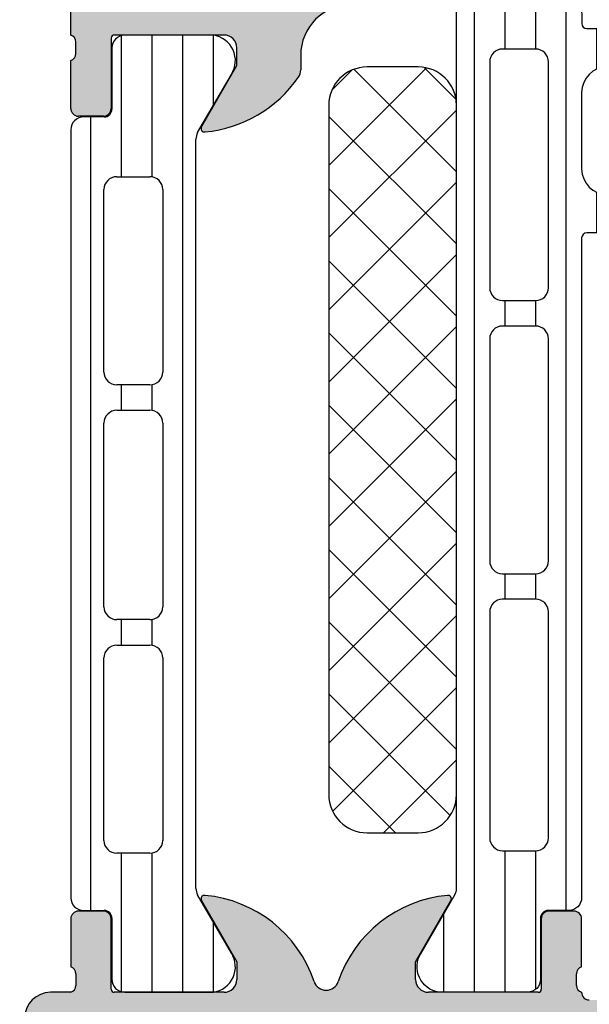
# Model space of a CAD drawing. Header units: millimetres. Extents: x 247761 to 294611, y 172579 to 236863.
# Tile 441 of 596: x 255524 to 255546, y 198228 to 198266. Entities that reach past the tile are written whole.
import ezdxf

# ---------------------------------------------------------------- set-up
doc = ezdxf.new("R2010")
doc.units = ezdxf.units.MM
doc.layers.add('FASÁDA DETAILNÍ', color=4, linetype='Continuous')
doc.layers.add('NOVA', color=240, linetype='Continuous')

# ---------------------------------------------------------------- blocks, each defined once
blk = doc.blocks.new('A$C69D17D4D')
at = {"layer": 'FASÁDA DETAILNÍ'}
h = blk.add_hatch(color=256, dxfattribs=at)
edge = h.paths.add_edge_path()
edge.add_arc((-19053.50018823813, 24911.31804486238), 0.5000674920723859, 0.0077324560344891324, 89.99226754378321, ccw=False)
edge.add_line((-19053.00012075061, 24911.31811234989), (-19053.00012075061, 24907.31811234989))
edge.add_arc((-19053.50018823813, 24907.31817983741), 0.5000674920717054, 270.0077324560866, 359.99226754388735, ccw=False)
edge.add_line((-19053.50012075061, 24906.81811234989), (-19054.80016957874, 24906.81811234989))
edge.add_arc((-19054.80013267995, 24907.31814924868), 0.5000369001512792, 180.0042279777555, 269.99577202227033, ccw=False)
edge.add_line((-19055.30016957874, 24907.31811234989), (-19055.30016957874, 24907.81811234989))
edge.add_line((-19055.30016957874, 24907.81811234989), (-19054.30016957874, 24907.81811234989))
edge.add_line((-19054.30016957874, 24907.81811234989), (-19054.30016957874, 24909.31811234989))
edge.add_arc((-19055.30013260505, 24909.31814932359), 0.9999630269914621, 359.9978814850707, 450.0021185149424)
edge.add_line((-19055.30016957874, 24910.31811234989), (-19059.30016957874, 24910.31811234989))
edge.add_arc((-19059.30009270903, 24909.31803548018), 1.000076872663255, 90.00440397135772, 179.9955960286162)
edge.add_line((-19060.30016957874, 24909.31811234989), (-19060.30016957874, 24907.81811234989))
edge.add_line((-19060.30016957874, 24907.81811234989), (-19059.30016957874, 24907.81811234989))
edge.add_line((-19059.30016957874, 24907.81811234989), (-19059.30016957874, 24907.31811234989))
edge.add_arc((-19059.80011210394, 24907.31805487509), 0.4999425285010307, -90.0065868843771, 0.006586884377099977, ccw=False)
edge.add_line((-19059.80016957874, 24906.81811234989), (-19062.60015737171, 24906.81811234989))
edge.add_arc((-19062.60015737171, 24907.31811234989), 0.5000000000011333, 180.0000000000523, 270.0000000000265, ccw=False)
edge.add_line((-19063.10015737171, 24907.31811234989), (-19063.10015737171, 24907.5181123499))
edge.add_arc((-19062.60015737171, 24907.5181123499), 0.5000000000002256, 89.99999999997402, 179.9999999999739, ccw=False)
edge.add_line((-19062.60015737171, 24908.0181123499), (-19062.10015737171, 24908.0181123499))
edge.add_arc((-19062.10019247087, 24908.51814744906), 0.500035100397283, 270.0040217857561, 359.9959782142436)
edge.add_line((-19061.60015737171, 24908.5181123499), (-19061.60015737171, 24909.31811540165))
edge.add_arc((-19062.10017393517, 24909.31809883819), 0.5000165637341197, 0.001897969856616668, 89.99810203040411)
edge.add_line((-19062.10015737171, 24909.81811540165), (-19093.40015126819, 24909.81811540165))
edge.add_line((-19093.40015126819, 24909.81811540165), (-19099.43860888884, 24909.38571876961))
edge.add_arc((-19099.4001528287, 24908.38649908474), 0.9999594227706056, 92.20400286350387, 179.9999999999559)
edge.add_line((-19100.40011225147, 24908.38649908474), (-19100.40011225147, 24901.71804687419))
edge.add_arc((-19099.90011225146, 24901.71804687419), 0.5000000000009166, 180.0000000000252, 269.9999999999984)
edge.add_line((-19099.90011225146, 24901.21804687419), (-19099.00011225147, 24901.21804687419))
edge.add_arc((-19099.00011225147, 24900.71804687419), 0.5000000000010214, 1.1692691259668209e-10, 90.0000000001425, ccw=False)
edge.add_line((-19098.50011225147, 24900.71804687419), (-19098.50011225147, 24899.31804534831))
edge.add_arc((-19098.42127580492, 24899.05052475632), 0.278895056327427, 106.4198764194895, 181.1645893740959)
edge.add_line((-19098.70011325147, 24899.04485634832), (-19098.70011325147, 24898.59126234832))
edge.add_arc((-19098.42124515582, 24898.58560168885), 0.2789255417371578, 178.8371299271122, 253.575405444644)
edge.add_line((-19098.50011225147, 24898.31805834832), (-19098.50011225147, 24896.43804734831))
edge.add_arc((-19098.80011225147, 24896.43804734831), 0.3000000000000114, 270.00000000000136, 360, ccw=False)
edge.add_line((-19098.80011225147, 24896.13804734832), (-19099.78008657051, 24896.13804734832))
edge.add_arc((-19099.78008657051, 24896.43804734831), 0.2999999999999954, 180.0000000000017, 270.00000000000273, ccw=False)
edge.add_line((-19100.08008657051, 24896.43804734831), (-19100.08008657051, 24899.19804534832))
edge.add_arc((-19100.20008657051, 24899.19804534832), 0.1200000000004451, 359.9999999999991, 450)
edge.add_line((-19100.20008657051, 24899.31804534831), (-19104.50011225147, 24899.31804534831))
edge.add_arc((-19104.50011225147, 24898.81804534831), 0.5000000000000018, 89.9999999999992, 179.9999999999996)
edge.add_line((-19105.00011225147, 24898.81804534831), (-19105.00011225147, 24898.11804534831))
edge.add_line((-19105.00011225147, 24898.11804534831), (-19103.61861679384, 24895.72522502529))
edge.add_arc((-19103.73823203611, 24895.65616513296), 0.1381197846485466, -90.00000000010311, 29.999999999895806, ccw=False)
edge.add_line((-19103.73823203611, 24895.51804534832), (-19107.50011225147, 24895.51804534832))
edge.add_arc((-19107.50011225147, 24893.51804534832), 1.999999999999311, 90.00000000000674, 180.0000000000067)
edge.add_line((-19109.50011225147, 24893.51804534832), (-19109.50011225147, 24892.95004996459))
edge.add_arc((-19110.00011225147, 24892.9500499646), 0.5000000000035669, 325.52092823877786, 359.9999999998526, ccw=False)
edge.add_arc((-19113.7096108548, 24895.4975232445), 4.999999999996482, 275.34922800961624, 325.5209282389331, ccw=False)
edge.add_arc((-19113.26199246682, 24890.6561720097), 0.1381197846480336, 150.0000000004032, 277.70243749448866, ccw=False)
edge.add_line((-19113.38160770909, 24890.72523190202), (-19112.00011225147, 24893.11805222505))
edge.add_line((-19112.00011225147, 24893.11805222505), (-19112.00011225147, 24893.81805222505))
edge.add_arc((-19112.50011225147, 24893.81805222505), 0.5, 360, 450)
edge.add_line((-19112.50011225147, 24894.31805222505), (-19116.80013793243, 24894.31805222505))
edge.add_arc((-19116.80013793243, 24894.19805222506), 0.1199999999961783, 90.00000000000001, 179.9999999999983)
edge.add_line((-19116.92013793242, 24894.19805222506), (-19116.92013793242, 24891.43805422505))
edge.add_arc((-19117.22013793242, 24891.43805422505), 0.2999999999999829, -90, 6.252776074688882e-13, ccw=False)
edge.add_line((-19117.22013793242, 24891.13805422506), (-19118.20011225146, 24891.13805422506))
edge.add_arc((-19118.20011225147, 24891.43805422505), 0.300000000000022, 180.0000000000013, 270, ccw=False)
edge.add_line((-19118.50011225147, 24891.43805422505), (-19118.50011225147, 24893.31806522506))
edge.add_arc((-19118.57897934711, 24893.58560856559), 0.2789255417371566, 286.4245945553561, 361.1628700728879)
edge.add_line((-19118.30011125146, 24893.59126922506), (-19118.30011125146, 24894.04486322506))
edge.add_arc((-19118.57894869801, 24894.05053163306), 0.2788950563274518, 358.8354106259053, 433.5801235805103)
edge.add_line((-19118.50011225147, 24894.31805222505), (-19118.50011225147, 24897.31811071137))
edge.add_line((-19118.50011225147, 24897.31811071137), (-19117.80003987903, 24898.01821360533))
edge.add_line((-19117.80003987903, 24898.01821360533), (-19117.20003377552, 24898.01821360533))
edge.add_line((-19117.20003377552, 24898.01821360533), (-19117.20003377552, 24896.41820750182))
edge.add_arc((-19116.70002432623, 24896.4182169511), 0.5000094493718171, 180.0010827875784, 269.9989172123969)
edge.add_line((-19116.70003377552, 24895.91820750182), (-19116.30460569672, 24895.91820750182))
edge.add_arc((-19116.30460569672, 24896.41820750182), 0.5000000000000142, 270.0000000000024, 285.0000000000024)
edge.add_line((-19116.17519617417, 24895.93524458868), (-19114.74130941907, 24896.31945338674))
edge.add_arc((-19115.00012846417, 24897.28537921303), 1.000000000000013, 285.0000000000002, 360.0000000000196)
edge.add_line((-19114.00012846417, 24897.28537921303), (-19114.00012846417, 24903.0182013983))
edge.add_line((-19114.00012846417, 24903.0182013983), (-19117.20003377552, 24903.0182013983))
edge.add_line((-19117.20003377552, 24903.0182013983), (-19117.20003377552, 24902.21821360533))
edge.add_line((-19117.20003377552, 24902.21821360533), (-19117.80003987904, 24902.21821360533))
edge.add_line((-19117.80003987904, 24902.21821360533), (-19118.50002156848, 24903.43064646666))
edge.add_line((-19118.50002156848, 24903.43064646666), (-19118.50002156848, 24904.5182013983))
edge.add_line((-19118.50002156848, 24904.5182013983), (-19103.50011225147, 24904.5182013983))
edge.add_arc((-19103.50011225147, 24905.0182013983), 0.5000000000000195, 269.9999999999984, 360.0000000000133)
edge.add_line((-19103.00011225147, 24905.0182013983), (-19103.00011225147, 24910.81811234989))
edge.add_arc((-19102.00011225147, 24910.81811234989), 1, 90, 180.0000000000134, ccw=False)
edge.add_line((-19102.00011225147, 24911.81811234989), (-19053.50012075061, 24911.81811234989))
edge = h.paths.add_edge_path(flags=16)
edge.add_line((-19112.40012846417, 24902.21821360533), (-19112.40012846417, 24897.81821360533))
edge.add_arc((-19111.90012846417, 24897.81821360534), 0.5000000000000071, 180.0000000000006, 269.9999999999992)
edge.add_line((-19111.90012846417, 24897.31821360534), (-19107.50012846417, 24897.31821360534))
edge.add_arc((-19107.50012846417, 24897.81821360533), 0.4999999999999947, 269.9999999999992, 360.0000000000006)
edge.add_line((-19107.00012846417, 24897.81821360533), (-19107.00012846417, 24902.21821360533))
edge.add_arc((-19107.50012846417, 24902.21821360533), 0.5, 360, 450)
edge.add_line((-19107.50012846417, 24902.71821360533), (-19111.90012846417, 24902.71821360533))
edge.add_arc((-19111.90012846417, 24902.21821360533), 0.4999999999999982, 90.00000000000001, 180.0000000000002)
h = blk.add_hatch(dxfattribs=at)
h.set_pattern_fill('LINIE', color=256, scale=1.2, angle=270, style=0)
h.set_pattern_definition([(270, (-19117.78308286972, 24899.94272540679), (1.2, -2.20433997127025e-16), [])])
edge = h.paths.add_edge_path()
edge.add_arc((-19099.80931041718, 24896.40802904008), 0.2999999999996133, 179.9979247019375, 269.9979247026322)
edge.add_line((-19099.80932128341, 24896.10802904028), (-19098.9989899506, 24896.10800041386))
edge.add_arc((-19098.99900538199, 24895.608003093), 0.4999973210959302, -0.0023822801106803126, 89.99823168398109, ccw=False)
edge.add_line((-19098.49900806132, 24895.60798230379), (-19098.49768751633, 24894.76691005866))
edge.add_arc((-19098.29768751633, 24894.76691005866), 0.2000000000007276, 180, 270)
edge.add_line((-19098.29768751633, 24894.56691005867), (-19094.19768751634, 24894.56691005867))
edge.add_arc((-19094.19768751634, 24894.06691005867), 0.5, 0, 90, ccw=False)
edge.add_line((-19093.69768751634, 24894.06691005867), (-19093.69768751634, 24893.23616083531))
edge.add_arc((-19094.69768751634, 24893.23616083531), 1, -74.99999999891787, 0, ccw=False)
edge.add_line((-19094.43886847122, 24892.27023500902), (-19095.19768751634, 24892.06691005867))
edge.add_line((-19095.19768751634, 24892.06691005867), (-19095.19768751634, 24893.06691005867))
edge.add_line((-19095.19768751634, 24893.06691005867), (-19097.49768751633, 24893.06691005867))
edge.add_arc((-19097.49597827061, 24892.06278357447), 1.00412793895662, 90.09753001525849, 179.7659122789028)
edge.add_line((-19098.50009782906, 24892.06688602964), (-19098.50009782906, 24889.0670076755))
edge.add_arc((-19097.49597848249, 24889.07103603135), 1.004127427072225, 180.2298596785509, 269.9024820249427)
edge.add_line((-19097.49768751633, 24888.06691005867), (-19095.19768751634, 24888.06691005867))
edge.add_line((-19095.19768751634, 24888.06691005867), (-19095.19768751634, 24889.06691005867))
edge.add_line((-19095.19768751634, 24889.06691005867), (-19094.43886847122, 24888.86358510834))
edge.add_arc((-19094.69768751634, 24887.89765928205), 0.9999999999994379, 0, 74.99999999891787, ccw=False)
edge.add_line((-19093.69768751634, 24887.89765928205), (-19093.69768751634, 24887.06691005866))
edge.add_arc((-19094.19768751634, 24887.06691005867), 0.499999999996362, 269.9999999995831, 359.9999999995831, ccw=False)
edge.add_line((-19094.19768751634, 24886.56691005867), (-19098.29768751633, 24886.56691005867))
edge.add_arc((-19098.29595896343, 24886.36273696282), 0.2041804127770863, 90.4850610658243, 178.8441310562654)
edge.add_line((-19098.50009782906, 24886.36685576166), (-19098.50012075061, 24860.52548895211))
edge.add_arc((-19099.00011807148, 24860.52550438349), 0.4999973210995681, 269.9976177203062, 359.9982316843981, ccw=False)
edge.add_line((-19099.00013886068, 24860.02550706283), (-19099.81047019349, 24860.02553568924))
edge.add_arc((-19099.81048105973, 24859.72553568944), 0.2999999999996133, 89.99792470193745, 179.9979247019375)
edge.add_line((-19100.11048105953, 24859.72554655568), (-19100.11023603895, 24857.32554816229))
edge.add_arc((-19100.61023201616, 24857.32556363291), 0.4999959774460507, 269.9976222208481, 359.9982271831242, ccw=False)
edge.add_line((-19100.61025276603, 24856.8255676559), (-19104.08679426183, 24856.82569430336))
edge.add_arc((-19103.94444776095, 24857.81550722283), 0.9999960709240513, 147.2709086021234, 261.8163166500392, ccw=False)
edge.add_line((-19104.78568082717, 24858.35617261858), (-19103.46712839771, 24860.63978170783))
edge.add_arc((-19103.90013205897, 24860.88979736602), 0.5000000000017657, 329.9979281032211, 359.997864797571)
edge.add_line((-19103.40013205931, 24860.88977873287), (-19103.39904574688, 24895.24404748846))
edge.add_arc((-19103.89904574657, 24895.24406507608), 0.500000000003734, 359.9979846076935, 389.9979213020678)
edge.add_line((-19103.46602397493, 24895.49404936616), (-19104.78441097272, 24897.77775396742))
edge.add_arc((-19103.94313874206, 24898.31835842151), 0.9999960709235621, 98.17953275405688, 212.7249408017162, ccw=False)
edge.add_line((-19104.08541353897, 24899.30818165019), (-19100.60887204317, 24899.30805500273))
edge.add_arc((-19100.60888751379, 24898.80805902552), 0.4999959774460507, -0.002377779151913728, 89.99822718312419, ccw=False)
edge.add_line((-19100.10889153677, 24898.80803827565), (-19100.10931041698, 24896.40803990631))
edge = h.paths.add_edge_path(flags=16)
edge.add_line((-19100.29958602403, 24872.21691630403), (-19101.59958013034, 24872.21691630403))
edge.add_arc((-19101.5995837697, 24871.71691994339), 0.499996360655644, 89.99958295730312, 180.0004170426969)
edge.add_line((-19102.09958013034, 24871.71691630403), (-19102.09958013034, 24862.86692240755))
edge.add_arc((-19101.5995837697, 24862.86691876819), 0.499996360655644, 179.9995829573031, 270.0004170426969)
edge.add_line((-19101.59958013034, 24862.36692240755), (-19100.29958602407, 24862.36692240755))
edge.add_arc((-19100.29956945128, 24862.86692240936), 0.5000000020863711, 269.9981008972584, 359.9999997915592)
edge.add_line((-19099.79956944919, 24862.86692240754), (-19099.79956944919, 24871.71691630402))
edge.add_arc((-19100.29956945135, 24871.71691630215), 0.5000000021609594, 2.151109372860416e-07, 90.00189908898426)
edge = h.paths.add_edge_path(flags=16)
edge.add_arc((-19100.2995694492, 24882.41692240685), 0.5, 359.9999999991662, 450)
edge.add_line((-19100.2995694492, 24882.91692240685), (-19101.59958013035, 24882.91692240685))
edge.add_arc((-19101.59958013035, 24882.41692240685), 0.499999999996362, 90, 180.0000000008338)
edge.add_line((-19102.09958013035, 24882.41692240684), (-19102.09958013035, 24873.71691630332))
edge.add_arc((-19101.59958013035, 24873.71691630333), 0.499999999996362, 180.0000000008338, 269.9999999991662)
edge.add_line((-19101.59958013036, 24873.21691630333), (-19100.29956944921, 24873.21691630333))
edge.add_arc((-19100.2995694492, 24873.71691630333), 0.5, 269.9999999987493, 359.9999999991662)
edge.add_line((-19099.7995694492, 24873.71691630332), (-19099.7995694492, 24882.41692240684))
edge = h.paths.add_edge_path(flags=16)
edge.add_arc((-19101.59958376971, 24884.41691876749), 0.499996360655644, 179.9995829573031, 270.0004170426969)
edge.add_line((-19101.59958013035, 24883.91692240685), (-19100.29958602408, 24883.91692240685))
edge.add_arc((-19100.29956945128, 24884.41692240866), 0.500000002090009, 269.9981008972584, 359.9999997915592)
edge.add_line((-19099.7995694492, 24884.41692240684), (-19099.7995694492, 24893.26693156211))
edge.add_arc((-19100.29955419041, 24893.26693156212), 0.4999847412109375, 359.9999999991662, 450)
edge.add_line((-19100.29955419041, 24893.76691630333), (-19101.59956487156, 24893.76691630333))
edge.add_arc((-19101.59956487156, 24893.26690104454), 0.5000152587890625, 90, 180.0000000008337)
edge.add_line((-19102.09958013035, 24893.26690104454), (-19102.09958013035, 24884.41692240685))
h = blk.add_hatch(dxfattribs=at)
h.set_pattern_fill('_USER', color=256, scale=1.2, angle=90, style=0, pattern_type=0)
h.set_pattern_definition([(90, (0, 0), (-1.2, 7.347638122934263e-17), [])])
edge = h.paths.add_edge_path()
edge.add_line((-19113.533108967, 24890.49400250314), (-19112.21463925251, 24892.77765934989))
edge.add_arc((-19113.05589190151, 24893.31829427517), 0.9999960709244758, 327.2729839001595, 441.8183919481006)
edge.add_line((-19112.91358125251, 24894.3081123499), (-19116.39012275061, 24894.3081123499))
edge.add_arc((-19116.39012539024, 24893.80811637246), 0.4999959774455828, 89.99969751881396, 180.0003024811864)
edge.add_line((-19116.89012136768, 24893.80811373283), (-19116.88978941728, 24891.40811534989))
edge.add_arc((-19117.18978941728, 24891.4081153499), 0.3000000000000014, 270, 359.9999999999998, ccw=False)
edge.add_line((-19117.18978941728, 24891.10811534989), (-19118.00012075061, 24891.10811534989))
edge.add_arc((-19118.00012342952, 24890.6081180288), 0.4999973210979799, 89.99969301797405, 180.0003069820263)
edge.add_line((-19118.50012075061, 24890.60811534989), (-19118.50012075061, 24860.52564105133))
edge.add_arc((-19118.00012342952, 24860.52563837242), 0.4999973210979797, 179.9996930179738, 270.0003069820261)
edge.add_line((-19118.00012075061, 24860.02564105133), (-19117.18978941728, 24860.02564105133))
edge.add_arc((-19117.18978941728, 24859.72564105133), 0.3000000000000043, 0, 89.99999999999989, ccw=False)
edge.add_line((-19116.88978941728, 24859.72564105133), (-19116.89012136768, 24857.32564266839))
edge.add_arc((-19116.39012539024, 24857.32564002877), 0.4999959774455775, 179.9996975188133, 270.0003024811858)
edge.add_line((-19116.39012275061, 24856.82564405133), (-19112.91358125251, 24856.82564405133))
edge.add_arc((-19113.05589190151, 24857.81546212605), 0.9999960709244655, 278.1816080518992, 392.7270160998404)
edge.add_line((-19112.21463925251, 24858.35609705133), (-19113.533108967, 24860.63975389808))
edge.add_arc((-19113.10009625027, 24860.88975387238), 0.5000000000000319, 180.000059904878, 209.9999965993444, ccw=False)
edge.add_line((-19113.60009625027, 24860.88975334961), (-19113.60009625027, 24890.24400305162))
edge.add_arc((-19113.10009625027, 24890.24400252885), 0.5000000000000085, 150.0000034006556, 179.9999400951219, ccw=False)
edge = h.paths.add_edge_path(flags=16)
edge.add_line((-19114.9001070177, 24869.91728532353), (-19114.90012227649, 24862.76726090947))
edge.add_arc((-19115.40016583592, 24862.7673044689), 0.5000435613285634, 270.0049911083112, 359.9950088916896, ccw=False)
edge.add_line((-19115.40012227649, 24862.26726090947), (-19116.7001310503, 24862.26726090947))
edge.add_arc((-19116.70010346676, 24862.7672732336), 0.5000123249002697, 180.0014122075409, 269.9968392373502, ccw=False)
edge.add_line((-19117.20011579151, 24862.76726090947), (-19117.20011579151, 24869.91728532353))
edge.add_arc((-19116.70007223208, 24869.91724176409), 0.5000435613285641, 90.00499110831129, 179.9950088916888, ccw=False)
edge.add_line((-19116.70011579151, 24870.41728532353), (-19115.4001070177, 24870.41728532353))
edge.add_arc((-19115.40015057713, 24869.91724176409), 0.5000435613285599, 0.004991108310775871, 89.99500889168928, ccw=False)
edge = h.paths.add_edge_path(flags=16)
edge.add_line((-19114.9001070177, 24888.26728484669), (-19114.9001070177, 24881.11725900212))
edge.add_arc((-19115.40015057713, 24881.11730256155), 0.5000435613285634, 270.0049911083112, 359.9950088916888, ccw=False)
edge.add_line((-19115.4001070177, 24880.61725900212), (-19116.70011579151, 24880.61725900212))
edge.add_arc((-19116.70007223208, 24881.11730256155), 0.5000435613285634, 180.0049911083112, 269.9950088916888, ccw=False)
edge.add_line((-19117.20011579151, 24881.11725900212), (-19117.20011579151, 24888.26728484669))
edge.add_arc((-19116.70007223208, 24888.26724128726), 0.5000435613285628, 90.00499110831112, 179.9950088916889, ccw=False)
edge.add_line((-19116.70011579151, 24888.76728484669), (-19115.4001070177, 24888.76728484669))
edge.add_arc((-19115.40015057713, 24888.26724128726), 0.5000435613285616, 0.004991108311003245, 89.99500889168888, ccw=False)
edge = h.paths.add_edge_path(flags=16)
edge.add_line((-19114.9001070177, 24879.11725900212), (-19114.9001070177, 24871.91728532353))
edge.add_arc((-19115.40005624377, 24871.91723454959), 0.4999492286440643, -90.00581885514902, 0.005818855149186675, ccw=False)
edge.add_line((-19115.4001070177, 24871.41728532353), (-19116.70011579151, 24871.41728532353))
edge.add_arc((-19116.70016656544, 24871.91723454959), 0.4999492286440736, 179.9941811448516, 270.00581885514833, ccw=False)
edge.add_line((-19117.20011579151, 24871.91728532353), (-19117.20011579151, 24879.11725900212))
edge.add_arc((-19116.70016656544, 24879.11730977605), 0.4999492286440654, 89.99418114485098, 180.005818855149, ccw=False)
edge.add_line((-19116.70011579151, 24879.61725900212), (-19115.4001070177, 24879.61725900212))
edge.add_arc((-19115.40005624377, 24879.11730977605), 0.4999492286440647, -0.005818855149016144, 90.00581885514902, ccw=False)
h = blk.add_hatch(dxfattribs=at)
h.set_pattern_fill('NETZ', color=256, scale=2, angle=45, style=0)
h.set_pattern_definition([(45, (0, 0), (-1.414213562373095, 1.414213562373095), []), (135, (0, 0), (-1.414213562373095, -1.414213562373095), [])])
h.paths.add_polyline_path([(-19108.40085554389, 24891.56703574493, -0.4142135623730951), (-19106.90085554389, 24893.06703574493), (-19104.90085554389, 24893.06703574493, -0.4142135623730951), (-19103.40085554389, 24891.56703574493), (-19103.40085554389, 24864.56703574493, -0.4142135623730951), (-19104.90085554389, 24863.06703574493), (-19106.90085554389, 24863.06703574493, -0.4142135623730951), (-19108.40085554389, 24864.56703574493)])
h = blk.add_hatch(color=256, dxfattribs=at)
edge = h.paths.add_edge_path()
edge.add_arc((-19116.79999002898, 24856.93811970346), 0.120000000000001, 180.0000000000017, 270.00000000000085, ccw=False)
edge.add_line((-19116.91999002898, 24856.93811970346), (-19116.91999002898, 24859.69811770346))
edge.add_arc((-19117.21999002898, 24859.69811770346), 0.3000000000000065, 360, 449.9999999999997)
edge.add_line((-19117.21999002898, 24859.99811770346), (-19118.19996434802, 24859.99811770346))
edge.add_arc((-19118.19996434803, 24859.69811770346), 0.3000000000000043, 89.99999999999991, 180)
edge.add_line((-19118.49996434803, 24859.69811770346), (-19118.49996434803, 24857.81810670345))
edge.add_arc((-19118.57883144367, 24857.55056336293), 0.2789255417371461, -1.1628700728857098, 73.57540544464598, ccw=False)
edge.add_line((-19118.29996334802, 24857.54490270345), (-19118.29996334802, 24857.09130870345))
edge.add_arc((-19118.57880079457, 24857.08564029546), 0.2788950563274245, -73.58012358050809, 1.1645893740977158, ccw=False)
edge.add_line((-19118.49996434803, 24856.81811970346), (-19119.30013906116, 24856.81811970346))
edge.add_arc((-19119.30013906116, 24855.81811970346), 0.9999999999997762, 89.99999999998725, 179.9999999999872)
edge.add_line((-19120.30013906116, 24855.81811970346), (-19120.30013906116, 24852.31811234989))
edge.add_arc((-19119.30011923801, 24852.31813217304), 1.000019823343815, 180.0011357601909, 269.9988642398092)
edge.add_line((-19119.30013906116, 24851.31811234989), (-19118.80013906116, 24851.31811234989))
edge.add_line((-19118.80013906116, 24851.31811234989), (-19118.80013906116, 24853.81811234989))
edge.add_arc((-19117.80009367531, 24853.81806696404), 1.000045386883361, 90.0026002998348, 179.9973997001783, ccw=False)
edge.add_line((-19117.80013906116, 24854.81811234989), (-19116.50012075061, 24854.81811234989))
edge.add_arc((-19116.50017325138, 24853.81805984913), 1.000052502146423, 0.003007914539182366, 89.99699208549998, ccw=False)
edge.add_line((-19115.50012075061, 24853.81811234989), (-19115.50012075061, 24846.81811234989))
edge.add_arc((-19116.02524250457, 24846.31811234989), 0.7250881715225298, -43.59618388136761, 43.59618388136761, ccw=False)
edge.add_line((-19115.50012075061, 24845.81811234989), (-19115.50012075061, 24839.78402421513))
edge.add_arc((-19116.50017325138, 24839.7840767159), 1.000052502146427, 270.0030079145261, 359.9969920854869, ccw=False)
edge.add_line((-19116.50012075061, 24838.78402421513), (-19117.80013906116, 24838.78402421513))
edge.add_arc((-19117.80009367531, 24839.78406960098), 1.000045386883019, 180.0026002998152, 269.9973997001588, ccw=False)
edge.add_line((-19118.80013906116, 24839.78402421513), (-19118.80013906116, 24841.31811234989))
edge.add_line((-19118.80013906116, 24841.31811234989), (-19119.40014516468, 24841.31811234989))
edge.add_line((-19119.40014516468, 24841.31811234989), (-19120.50012075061, 24840.21810624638))
edge.add_line((-19120.50012075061, 24840.21810624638), (-19120.50012075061, 24836.81811234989))
edge.add_line((-19120.50012075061, 24836.81811234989), (-19093.50021993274, 24836.81811234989))
edge.add_line((-19093.50021993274, 24836.81811234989), (-19093.50021993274, 24840.21810624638))
edge.add_line((-19093.50021993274, 24840.21810624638), (-19094.60019551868, 24841.31811234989))
edge.add_line((-19094.60019551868, 24841.31811234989), (-19095.2002016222, 24841.31811234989))
edge.add_line((-19095.2002016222, 24841.31811234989), (-19095.2002016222, 24839.78402421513))
edge.add_arc((-19096.20024700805, 24839.78406960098), 1.000045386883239, 270.0026002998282, 359.9973997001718, ccw=False)
edge.add_line((-19096.2002016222, 24838.78402421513), (-19097.50021993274, 24838.78402421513))
edge.add_arc((-19097.50016743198, 24839.7840767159), 1.000052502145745, 180.0030079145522, 269.99699208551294, ccw=False)
edge.add_line((-19098.50021993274, 24839.78402421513), (-19098.50021993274, 24845.81811234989))
edge.add_arc((-19097.97509817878, 24846.31811234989), 0.7250881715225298, 136.4038161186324, 223.5961838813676, ccw=False)
edge.add_line((-19098.50021993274, 24846.81811234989), (-19098.50021993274, 24853.81811234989))
edge.add_arc((-19097.50016743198, 24853.81805984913), 1.000052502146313, 90.00300791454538, 179.99699208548, ccw=False)
edge.add_line((-19097.50021993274, 24854.81811234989), (-19096.2002016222, 24854.81811234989))
edge.add_arc((-19096.20024700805, 24853.81806696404), 1.000045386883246, 0.0026002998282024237, 89.9973997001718, ccw=False)
edge.add_line((-19095.2002016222, 24853.81811234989), (-19095.2002016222, 24851.31811234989))
edge.add_line((-19095.2002016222, 24851.31811234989), (-19094.7002016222, 24851.31811234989))
edge.add_arc((-19094.70022144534, 24852.31813217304), 1.000019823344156, 270.0011357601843, 359.9988642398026)
edge.add_line((-19093.7002016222, 24852.31811234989), (-19093.7002016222, 24856.81811234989))
edge.add_arc((-19094.20019130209, 24856.81812267), 0.4999896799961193, 359.9988173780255, 450.0011826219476)
edge.add_line((-19094.2002016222, 24857.31811234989), (-19095.2002016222, 24857.31811234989))
edge.add_line((-19095.2002016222, 24857.31811234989), (-19095.2002016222, 24856.51810929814))
edge.add_line((-19095.2002016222, 24856.51810929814), (-19098.20021688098, 24856.51810929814))
edge.add_arc((-19098.20021957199, 24856.81811701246), 0.3000077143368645, 179.9994860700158, 270.00051393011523, ccw=False)
edge.add_arc((-19098.42139083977, 24857.08564029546), 0.2788950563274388, 178.8354106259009, 253.5801235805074, ccw=False)
edge.add_line((-19098.70022828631, 24857.09130870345), (-19098.70022828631, 24857.54490270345))
edge.add_arc((-19098.42136019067, 24857.55056336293), 0.2789255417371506, 106.42459455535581, 181.1628700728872, ccw=False)
edge.add_line((-19098.50022728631, 24857.81810670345), (-19098.50022728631, 24859.69811770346))
edge.add_arc((-19098.80022728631, 24859.69811770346), 0.3000000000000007, 359.9999999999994, 449.9999999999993)
edge.add_line((-19098.80022728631, 24859.99811770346), (-19099.78020160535, 24859.99811770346))
edge.add_arc((-19099.78020160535, 24859.69811770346), 0.3000000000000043, 90.00000000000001, 180)
edge.add_line((-19100.08020160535, 24859.69811770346), (-19100.08020160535, 24856.93811970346))
edge.add_arc((-19100.20020160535, 24856.93811970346), 0.1200000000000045, 270, 359.9999999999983, ccw=False)
edge.add_line((-19100.20020160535, 24856.81811970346), (-19104.50022728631, 24856.81811970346))
edge.add_arc((-19104.50022728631, 24857.31811970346), 0.4999999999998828, 180.000000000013, 270.0000000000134, ccw=False)
edge.add_line((-19105.00022728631, 24857.31811970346), (-19105.00022728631, 24858.01811970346))
edge.add_line((-19105.00022728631, 24858.01811970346), (-19103.61873182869, 24860.41094002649))
edge.add_arc((-19103.73834707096, 24860.47999991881), 0.1381197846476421, 329.9999999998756, 457.702437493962)
edge.add_arc((-19103.29072868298, 24855.63864868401), 4.999999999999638, 95.34922800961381, 161.2905992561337)
edge.add_arc((-19108.50009581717, 24857.40287487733), 0.5000000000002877, 198.7094007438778, 341.2905992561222, ccw=False)
edge.add_arc((-19113.70946295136, 24855.63864868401), 4.999999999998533, 18.70940074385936, 84.65077199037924)
edge.add_arc((-19113.26184456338, 24860.47999991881), 0.1381197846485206, 82.29756250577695, 209.9999999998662)
edge.add_line((-19113.38145980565, 24860.41094002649), (-19111.99996434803, 24858.01811970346))
edge.add_line((-19111.99996434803, 24858.01811970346), (-19111.99996434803, 24857.31811970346))
edge.add_arc((-19112.49996434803, 24857.31811970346), 0.5000000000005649, 269.9999999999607, 359.9999999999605, ccw=False)
edge.add_line((-19112.49996434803, 24856.81811970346), (-19116.79999002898, 24856.81811970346))
edge = h.paths.add_edge_path(flags=16)
edge.add_arc((-19101.50021230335, 24838.91811845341), 0.5, 270, 360, ccw=False)
edge.add_line((-19101.50021230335, 24838.41811845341), (-19113.50012075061, 24838.41811845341))
edge.add_arc((-19113.50012075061, 24838.91811845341), 0.5, 180, 270, ccw=False)
edge.add_line((-19114.00012075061, 24838.91811845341), (-19114.00012075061, 24854.61810014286))
edge.add_arc((-19113.50012075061, 24854.61810014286), 0.5, 90, 180, ccw=False)
edge.add_line((-19113.50012075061, 24855.11810014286), (-19101.50021230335, 24855.11810014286))
edge.add_arc((-19101.50021230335, 24854.61810014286), 0.5, 0, 90, ccw=False)
edge.add_line((-19101.00021230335, 24854.61810014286), (-19101.00021230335, 24853.11810014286))
edge.add_line((-19101.00021230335, 24853.11810014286), (-19100.50021230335, 24853.11810014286))
edge.add_arc((-19100.50021230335, 24852.61810014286), 0.5000000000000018, 3.979039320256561e-13, 90, ccw=False)
edge.add_line((-19100.00021230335, 24852.61810014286), (-19100.00021230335, 24840.91811845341))
edge.add_arc((-19100.50021230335, 24840.91811845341), 0.5, 270, 359.9999999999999, ccw=False)
edge.add_line((-19100.50021230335, 24840.41811845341), (-19101.00021230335, 24840.41811845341))
edge.add_line((-19101.00021230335, 24840.41811845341), (-19101.00021230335, 24838.91811845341))
for p, q in [((-19118.50011225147, 24894.31805222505), (-19118.50011225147, 24897.31811071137)), ((-19118.30011125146, 24893.59126922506), (-19118.30011125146, 24894.04486322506)), ((-19116.92013793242, 24894.19805222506), (-19116.92013793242, 24891.43805422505)), ((-19112.50011225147, 24894.31805222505), (-19116.80013793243, 24894.31805222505)), ((-19112.91358125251, 24894.3081123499), (-19116.39012275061, 24894.3081123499)), ((-19116.89012136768, 24893.80811373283), (-19116.88978941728, 24891.4081153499)), ((-19112.00011225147, 24893.11805222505), (-19112.00011225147, 24893.81805222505)), ((-19118.50011225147, 24891.43805422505), (-19118.50011225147, 24893.31806522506)), ((-19109.50011225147, 24893.51804534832), (-19109.50011225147, 24892.9500499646)), ((-19113.38160770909, 24890.72523190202), (-19112.00011225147, 24893.11805222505)), ((-19113.533108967, 24890.49400250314), (-19112.21463925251, 24892.77765934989)), ((-19117.22013793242, 24891.13805422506), (-19118.20011225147, 24891.13805422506)), ((-19117.18978941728, 24891.10811534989), (-19118.00012075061, 24891.10811534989)), ((-19118.50012075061, 24890.60811534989), (-19118.50012075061, 24860.52564105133)), ((-19113.60009625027, 24860.88975334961), (-19113.60009625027, 24890.24400305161)), ((-19116.70011579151, 24888.76728484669), (-19115.4001070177, 24888.76728484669)), ((-19117.20011579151, 24881.11725900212), (-19117.20011579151, 24888.26728484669)), ((-19114.9001070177, 24888.26728484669), (-19114.9001070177, 24881.11725900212)), ((-19115.4001070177, 24880.61725900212), (-19116.70011579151, 24880.61725900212)), ((-19116.70011579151, 24879.61725900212), (-19115.4001070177, 24879.61725900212)), ((-19117.20011579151, 24871.91728532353), (-19117.20011579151, 24879.11725900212)), ((-19114.9001070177, 24879.11725900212), (-19114.9001070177, 24871.91728532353)), ((-19115.4001070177, 24871.41728532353), (-19116.70011579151, 24871.41728532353)), ((-19116.70011579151, 24870.41728532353), (-19115.4001070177, 24870.41728532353)), ((-19117.20011579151, 24862.76726090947), (-19117.20011579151, 24869.91728532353)), ((-19114.9001070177, 24869.91728532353), (-19114.90012227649, 24862.76726090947)), ((-19115.40012227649, 24862.26726090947), (-19116.7001310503, 24862.26726090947)), ((-19112.21463925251, 24858.35609705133), (-19113.533108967, 24860.63975389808)), ((-19113.38145980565, 24860.41094002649), (-19111.99996434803, 24858.01811970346)), ((-19105.00022728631, 24858.01811970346), (-19103.61873182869, 24860.41094002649)), ((-19118.49996434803, 24859.69811770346), (-19118.49996434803, 24857.81810670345)), ((-19117.21999002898, 24859.99811770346), (-19118.19996434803, 24859.99811770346)), ((-19118.00012075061, 24860.02564105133), (-19117.18978941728, 24860.02564105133)), ((-19116.91999002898, 24856.93811970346), (-19116.91999002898, 24859.69811770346)), ((-19116.88978941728, 24859.72564105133), (-19116.89012136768, 24857.32564266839)), ((-19100.08020160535, 24859.69811770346), (-19100.08020160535, 24856.93811970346)), ((-19098.80022728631, 24859.99811770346), (-19099.78020160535, 24859.99811770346)), ((-19098.50022728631, 24857.81810670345), (-19098.50022728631, 24859.69811770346)), ((-19111.99996434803, 24858.01811970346), (-19111.99996434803, 24857.31811970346)), ((-19105.00022728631, 24857.31811970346), (-19105.00022728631, 24858.01811970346)), ((-19118.29996334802, 24857.54490270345), (-19118.29996334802, 24857.09130870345)), ((-19098.70022828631, 24857.09130870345), (-19098.70022828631, 24857.54490270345)), ((-19118.49996434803, 24856.81811970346), (-19119.30013906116, 24856.81811970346)), ((-19112.49996434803, 24856.81811970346), (-19116.79999002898, 24856.81811970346)), ((-19116.39012275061, 24856.82564405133), (-19112.91358125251, 24856.82564405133)), ((-19100.20020160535, 24856.81811970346), (-19104.50022728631, 24856.81811970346))]:
    blk.add_line(p, q, dxfattribs=at)
for points in [[(-19098.49900806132, 24895.60798230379), (-19098.49768751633, 24894.76691005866, 0.414213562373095), (-19098.29768751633, 24894.56691005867), (-19094.19768751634, 24894.56691005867, -0.414213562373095)], [(-19097.49768751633, 24893.06691005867, 0.4125193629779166), (-19098.50009782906, 24892.06688602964), (-19098.50009782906, 24889.0670076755, 0.4125410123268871), (-19097.49768751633, 24888.06691005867)], [(-19094.19768751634, 24886.56691005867), (-19098.29768751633, 24886.56691005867, 0.4058498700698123), (-19098.50009782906, 24886.36685576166), (-19098.50012075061, 24860.52548895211, -0.4142167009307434), (-19099.00013886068, 24860.02550706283), (-19099.81047019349, 24860.02553568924, 0.414213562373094), (-19100.11048105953, 24859.72554655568), (-19100.11023603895, 24857.32554816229, -0.414216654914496), (-19100.61025276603, 24856.8255676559), (-19104.08679426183, 24856.82569430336, -0.5460410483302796), (-19104.78568082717, 24858.35617261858), (-19103.46712839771, 24860.63978170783, 0.1316522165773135), (-19103.40013205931, 24860.88977873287), (-19103.39904574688, 24895.24404748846, 0.1316522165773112)]]:
    blk.add_lwpolyline(points, format="xyb", dxfattribs=at)
for points in [[(-19102.09958013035, 24884.41692240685, 0.4142178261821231), (-19101.59958013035, 24883.91692240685), (-19100.29958602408, 24883.91692240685, 0.4142232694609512), (-19099.7995694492, 24884.41692240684), (-19099.7995694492, 24893.26693156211, 0.4142135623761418), (-19100.29955419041, 24893.76691630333), (-19101.59956487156, 24893.76691630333, 0.4142135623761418), (-19102.09958013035, 24893.26690104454)], [(-19103.40085554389, 24864.56703574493), (-19103.40085554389, 24891.56703574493, 0.414213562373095), (-19104.90085554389, 24893.06703574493), (-19106.90085554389, 24893.06703574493, 0.414213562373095), (-19108.40085554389, 24891.56703574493), (-19108.40085554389, 24864.56703574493, 0.414213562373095), (-19106.90085554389, 24863.06703574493), (-19104.90085554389, 24863.06703574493, 0.414213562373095)], [(-19099.7995694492, 24882.41692240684, 0.4142135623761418), (-19100.2995694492, 24882.91692240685), (-19101.59958013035, 24882.91692240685, 0.4142135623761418), (-19102.09958013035, 24882.41692240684), (-19102.09958013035, 24873.71691630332, 0.4142135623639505), (-19101.59958013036, 24873.21691630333), (-19100.29956944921, 24873.21691630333, 0.414213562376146), (-19099.7995694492, 24873.71691630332)], [(-19100.29958602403, 24872.21691630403), (-19101.59958013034, 24872.21691630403, 0.414217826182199), (-19102.09958013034, 24871.71691630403), (-19102.09958013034, 24862.86692240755, 0.4142178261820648), (-19101.59958013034, 24862.36692240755), (-19100.29958602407, 24862.36692240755, 0.4142232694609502), (-19099.79956944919, 24862.86692240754), (-19099.79956944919, 24871.71691630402, 0.4142232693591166)]]:
    blk.add_lwpolyline(points, format="xyb", close=True, dxfattribs=at)
for centre, radius, start, end in [((-19107.50011225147, 24893.51804534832), 1.999999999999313, 90, 180), ((-19118.57894869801, 24894.05053163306), 0.2788950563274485, 358.8354106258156, 73.58012358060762), ((-19116.80013793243, 24894.19805222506), 0.1199999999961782, 90, 180), ((-19116.39012539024, 24893.80811637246), 0.4999959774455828, 89.99969751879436, 180.0003024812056), ((-19113.05589190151, 24893.31829427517), 0.9999960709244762, 327.2729839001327, 81.81839194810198), ((-19112.50011225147, 24893.81805222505), 0.5, 0, 90), ((-19118.57897934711, 24893.58560856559), 0.2789255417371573, 286.4245945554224, 1.162870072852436), ((-19110.00011225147, 24892.9500499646), 0.5000000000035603, 325.5209282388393, 359.9999999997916), ((-19113.7096108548, 24895.4975232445), 4.999999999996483, 275.3492280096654, 325.5209282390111), ((-19118.20011225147, 24891.43805422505), 0.3000000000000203, 180, 270), ((-19117.22013793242, 24891.43805422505), 0.2999999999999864, 270, 0), ((-19117.18978941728, 24891.4081153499), 0.3000000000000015, 270, 0), ((-19118.00012342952, 24890.6081180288), 0.4999973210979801, 89.99969301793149, 180.0003069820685), ((-19113.26199246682, 24890.6561720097), 0.1381197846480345, 150.000000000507, 277.7024374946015), ((-19113.10009625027, 24890.24400252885), 0.5000000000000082, 150.000003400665, 179.9999400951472), ((-19116.70007223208, 24888.26724128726), 0.5000435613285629, 90.00499110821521, 179.9950088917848), ((-19115.40015057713, 24888.26724128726), 0.5000435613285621, 0.004991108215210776, 89.99500889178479), ((-19116.70007223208, 24881.11730256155), 0.5000435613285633, 180.0049911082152, 269.9950088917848), ((-19115.40015057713, 24881.11730256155), 0.5000435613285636, 270.0049911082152, 359.9950088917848), ((-19116.70016656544, 24879.11730977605), 0.4999492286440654, 89.99418114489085, 180.0058188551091), ((-19115.40005624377, 24879.11730977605), 0.4999492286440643, 359.9941811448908, 90.00581885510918), ((-19116.70016656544, 24871.91723454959), 0.4999492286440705, 179.9941811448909, 270.0058188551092), ((-19115.40005624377, 24871.91723454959), 0.4999492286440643, 269.9941811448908, 0.005818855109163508), ((-19116.70007223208, 24869.91724176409), 0.500043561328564, 90.00499110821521, 179.9950088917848), ((-19115.40015057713, 24869.91724176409), 0.5000435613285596, 0.004991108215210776, 89.99500889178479), ((-19116.70010346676, 24862.7672732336), 0.500012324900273, 180.0014122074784, 269.9968392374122), ((-19115.40016583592, 24862.7673044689), 0.5000435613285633, 270.0049911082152, 359.9950088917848), ((-19113.10009625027, 24860.88975387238), 0.5000000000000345, 180.0000599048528, 209.999996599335), ((-19118.00012342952, 24860.52563837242), 0.4999973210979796, 179.9996930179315, 270.0003069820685), ((-19113.26184456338, 24860.47999991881), 0.1381197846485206, 82.29756250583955, 209.9999999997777), ((-19113.70946295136, 24855.63864868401), 4.999999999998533, 18.70940074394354, 84.65077199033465), ((-19103.29072868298, 24855.63864868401), 4.999999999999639, 95.34922800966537, 161.2905992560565), ((-19103.73834707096, 24860.47999991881), 0.1381197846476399, 329.9999999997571, 97.7024374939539), ((-19118.19996434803, 24859.69811770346), 0.3000000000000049, 90, 180), ((-19117.21999002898, 24859.69811770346), 0.3000000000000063, 0, 90), ((-19117.18978941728, 24859.72564105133), 0.3000000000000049, 0, 90), ((-19099.78020160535, 24859.69811770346), 0.3000000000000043, 90, 180), ((-19098.80022728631, 24859.69811770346), 0.3000000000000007, 0, 90), ((-19113.05589190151, 24857.81546212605), 0.99999607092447, 278.181608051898, 32.72701609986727), ((-19118.57883144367, 24857.55056336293), 0.2789255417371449, 358.8371299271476, 73.57540544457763), ((-19098.42136019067, 24857.55056336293), 0.278925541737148, 106.4245945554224, 181.1628700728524), ((-19118.57880079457, 24857.08564029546), 0.2788950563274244, 286.4198764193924, 1.164589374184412), ((-19116.39012539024, 24857.32564002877), 0.4999959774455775, 179.9996975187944, 270.0003024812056), ((-19112.49996434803, 24857.31811970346), 0.500000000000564, 270, 0), ((-19108.50009581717, 24857.40287487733), 0.5000000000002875, 198.7094007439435, 341.2905992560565), ((-19104.50022728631, 24857.31811970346), 0.4999999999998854, 180, 270), ((-19098.42139083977, 24857.08564029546), 0.2788950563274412, 178.8354106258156, 253.5801235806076), ((-19119.30013906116, 24855.81811970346), 0.9999999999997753, 90, 180), ((-19116.79999002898, 24856.93811970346), 0.1199999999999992, 180, 270), ((-19100.20020160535, 24856.93811970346), 0.1200000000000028, 270, 0), ((-19098.20021957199, 24856.81811701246), 0.3000077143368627, 179.9994860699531, 270.0005139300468)]:
    blk.add_arc(centre, radius, start, end, dxfattribs=at)

msp = doc.modelspace()

# ---------------------------------------------------------------- block references
at = {"layer": 'NOVA', "ltscale": 300}
msp.add_blockref('A$C69D17D4D', (274644.5174331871, 173371.2585875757), dxfattribs=at)

doc.saveas('drawing.dxf')
